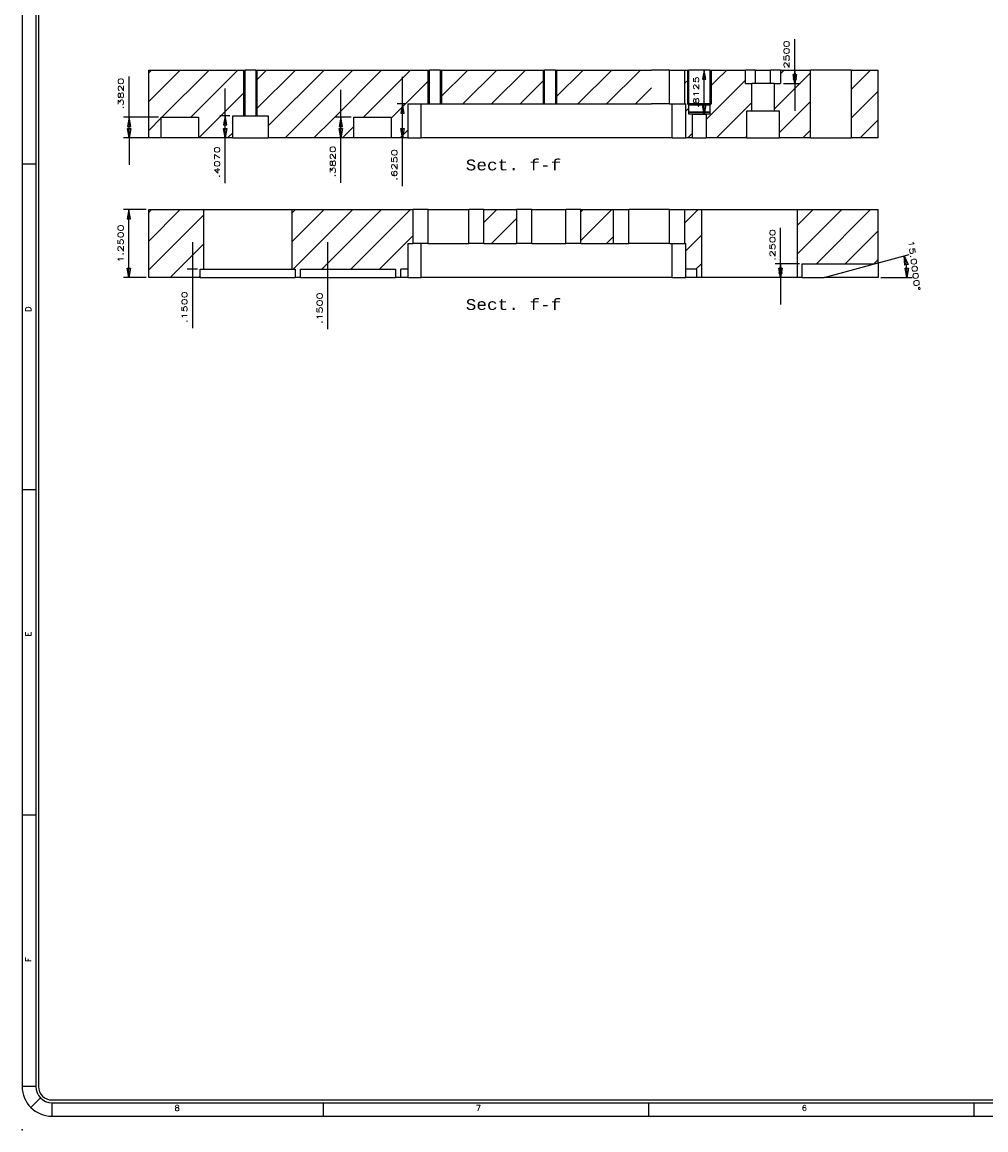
# Model space of a CAD drawing. Header units: inches. Extents: x 3 to 351, y 4 to 271.
# Tile 428 of 530: x 200 to 218, y 154 to 175. Entities that reach past the tile are written whole.
import ezdxf
from ezdxf.enums import TextEntityAlignment as Align

# ---------------------------------------------------------------- set-up
doc = ezdxf.new("R2010")
doc.units = ezdxf.units.IN
doc.header["$LTSCALE"] = 0.5
doc.header["$MEASUREMENT"] = 0
for name, color, linetype in [('MFB', 7, 'Continuous'), ('PLOTVIEW1', 7, 'Continuous'), ('STR_1', 7, 'Continuous')]:
    doc.layers.add(name, color=color, linetype=linetype)
doc.styles.add('VERO0-Simplex', font='simplex_.ttf')
doc.styles.add('VERO2-Courier New', font='cour.ttf')
doc.styles.add('VERO5-RomanD', font='romand__.ttf')

# ---------------------------------------------------------------- blocks, each defined once
blk = doc.blocks.new('ArrowheadClosed')
at = {"color": 0}
for p, q in [((0, 0), (-1, 0.18)), ((-1, 0.18), (-1, -0.18)), ((-1, -0.18), (0, 0))]:
    blk.add_line(p, q, dxfattribs=at)

msp = doc.modelspace()

# ---------------------------------------------------------------- linework, layer by layer
at = {"layer": 'MFB', "color": 56, "linetype": 'Continuous'}
for p, q in [((214.447, 173.934), (214.447, 174.504)), ((202.172, 173.066), (202.172, 173.815)), ((207.215, 173.309), (207.215, 173.809)), ((212.856, 173.934), (212.679, 173.934)), ((212.779, 173.121), (212.779, 173.934)), ((214.237, 173.934), (214.547, 173.934)), ((214.447, 173.684), (214.447, 173.934)), ((203.946, 173.091), (203.946, 173.591)), ((206.079, 173.066), (206.079, 173.566)), ((214.237, 173.684), (214.547, 173.684)), ((214.447, 173.684), (214.447, 173.184)), ((207.262, 173.309), (207.115, 173.309)), ((207.215, 172.684), (207.215, 173.309)), ((202.718, 173.066), (202.072, 173.066)), ((202.172, 172.684), (202.172, 173.066)), ((204.034, 173.091), (203.846, 173.091)), ((203.946, 172.684), (203.946, 173.091)), ((206.268, 173.066), (205.979, 173.066)), ((206.079, 172.684), (206.079, 173.066)), ((212.832, 173.121), (212.679, 173.121)), ((202.718, 172.684), (202.072, 172.684)), ((202.172, 172.684), (202.172, 172.184)), ((204.034, 172.684), (203.846, 172.684)), ((203.946, 171.847), (203.946, 172.684)), ((206.268, 172.684), (205.979, 172.684)), ((206.079, 171.855), (206.079, 172.684)), ((207.262, 172.684), (207.115, 172.684)), ((207.215, 171.796), (207.215, 172.684)), ((202.487, 171.361), (202.069, 171.361)), ((202.169, 170.111), (202.169, 171.361)), ((214.187, 170.361), (214.187, 171.025)), ((203.346, 170.261), (203.346, 170.761)), ((205.838, 170.261), (205.838, 170.761)), ((214.537, 170.361), (214.087, 170.361)), ((214.187, 170.111), (214.187, 170.361)), ((202.487, 170.111), (202.069, 170.111)), ((203.437, 170.261), (203.246, 170.261)), ((203.437, 170.111), (203.246, 170.111)), ((203.346, 170.111), (203.346, 170.261)), ((203.346, 169.174), (203.346, 170.111)), ((205.387, 170.261), (205.938, 170.261)), ((205.387, 170.111), (205.938, 170.111)), ((205.838, 170.111), (205.838, 170.261)), ((205.838, 169.154), (205.838, 170.111)), ((214.537, 170.111), (214.087, 170.111)), ((214.187, 170.111), (214.187, 169.611))]:
    msp.add_line(p, q, dxfattribs=at)
at = {"layer": 'MFB', "color": 190, "linetype": 'Continuous'}
for p, q in [((203.118, 173.934), (202.537, 173.352)), ((202.588, 173.934), (202.537, 173.883)), ((202.537, 172.684), (202.537, 173.934)), ((202.537, 173.934), (203.871, 173.934)), ((203.648, 173.934), (202.78, 173.066)), ((204.179, 173.934), (203.871, 173.626)), ((203.871, 173.934), (204.311, 173.934)), ((204.311, 173.091), (204.311, 173.934)), ((204.512, 173.934), (204.311, 173.934)), ((205.239, 173.934), (204.512, 173.207)), ((204.709, 173.934), (204.512, 173.737)), ((204.512, 173.934), (204.512, 173.091)), ((204.512, 173.934), (205.915, 173.934)), ((205.77, 173.934), (204.74, 172.904)), ((206.83, 173.934), (205.915, 173.018)), ((206.3, 173.934), (205.915, 173.548)), ((205.915, 173.934), (207.145, 173.934)), ((207.361, 173.934), (207.145, 173.718)), ((207.145, 173.934), (207.711, 173.934)), ((207.711, 173.309), (207.711, 173.934)), ((207.912, 173.934), (207.711, 173.934)), ((208.421, 173.934), (207.912, 173.425)), ((207.912, 173.934), (207.912, 173.309)), ((207.912, 173.934), (209.836, 173.934)), ((208.952, 173.934), (208.327, 173.309)), ((209.482, 173.934), (208.857, 173.309)), ((209.836, 173.309), (209.836, 173.934)), ((210.037, 173.934), (209.836, 173.934)), ((210.543, 173.934), (210.037, 173.428)), ((210.037, 173.934), (210.037, 173.309)), ((210.037, 173.934), (211.806, 173.934)), ((211.073, 173.934), (210.448, 173.309)), ((211.603, 173.934), (210.978, 173.309)), ((212.137, 173.934), (211.806, 173.934)), ((212.137, 173.934), (212.417, 173.934)), ((212.417, 173.934), (212.417, 173.309)), ((212.417, 173.934), (212.492, 173.934)), ((212.492, 173.309), (212.492, 173.934)), ((212.882, 173.934), (212.492, 173.934)), ((212.882, 173.934), (212.882, 173.309)), ((212.882, 173.934), (212.994, 173.934)), ((213.194, 173.934), (212.994, 173.733)), ((212.994, 173.934), (213.537, 173.934)), ((213.537, 173.684), (213.537, 173.934)), ((213.724, 173.934), (213.537, 173.934)), ((213.724, 173.934), (213.999, 173.934)), ((214.187, 173.934), (213.999, 173.934)), ((214.737, 173.885), (214.065, 173.213)), ((214.255, 173.934), (214.187, 173.866)), ((214.187, 173.934), (214.187, 173.684)), ((214.187, 173.934), (214.737, 173.934)), ((214.737, 172.684), (214.737, 173.934)), ((215.487, 173.934), (214.737, 173.934)), ((215.846, 173.934), (215.487, 173.575)), ((215.487, 173.934), (215.487, 172.684)), ((215.487, 173.934), (215.987, 173.934)), ((215.987, 172.684), (215.987, 173.934)), ((203.871, 173.626), (203.311, 173.066)), ((207.145, 173.718), (206.493, 173.066)), ((207.711, 173.754), (207.145, 173.187)), ((209.836, 173.758), (209.387, 173.309)), ((211.806, 173.606), (211.509, 173.309)), ((212.492, 173.761), (212.417, 173.687)), ((212.994, 173.733), (212.882, 173.622)), ((213.537, 173.746), (212.994, 173.203)), ((213.537, 173.684), (213.659, 173.684)), ((213.659, 173.184), (213.659, 173.684)), ((214.065, 173.684), (213.659, 173.684)), ((214.065, 173.684), (214.065, 173.184)), ((214.065, 173.684), (214.187, 173.684)), ((204.311, 173.536), (203.871, 173.095)), ((205.915, 173.548), (205.05, 172.684)), ((215.987, 173.544), (215.487, 173.044)), ((207.145, 173.187), (207.006, 173.048)), ((207.312, 173.309), (207.312, 172.684)), ((207.312, 173.309), (207.711, 173.309)), ((207.711, 173.309), (207.912, 173.309)), ((207.912, 173.309), (209.836, 173.309)), ((209.836, 173.309), (210.037, 173.309)), ((210.037, 173.309), (211.806, 173.309)), ((212.137, 173.309), (211.806, 173.309)), ((212.137, 173.309), (212.417, 173.309)), ((212.417, 173.309), (212.437, 173.309)), ((212.437, 172.684), (212.437, 173.309)), ((212.492, 173.231), (212.437, 173.176)), ((212.492, 173.159), (212.492, 173.309)), ((212.492, 173.158), (212.492, 173.159)), ((212.882, 173.159), (212.492, 173.159)), ((212.492, 173.158), (212.882, 173.158)), ((212.492, 173.121), (212.492, 173.158)), ((212.994, 173.203), (212.812, 173.021)), ((212.882, 173.309), (212.882, 173.159)), ((212.882, 173.159), (212.882, 173.158)), ((212.882, 173.158), (212.882, 173.121)), ((213.659, 173.337), (213.005, 172.684)), ((213.565, 172.684), (213.565, 173.184)), ((213.565, 173.184), (213.659, 173.184)), ((213.659, 173.184), (214.065, 173.184)), ((214.065, 173.184), (214.159, 173.184)), ((214.737, 173.355), (214.159, 172.777)), ((214.159, 173.184), (214.159, 172.684)), ((202.768, 173.053), (202.537, 172.822)), ((202.768, 172.684), (202.768, 173.066)), ((202.768, 173.066), (203.456, 173.066)), ((203.456, 173.066), (203.456, 172.684)), ((203.871, 173.095), (203.459, 172.684)), ((204.084, 172.684), (204.084, 173.091)), ((204.084, 173.091), (204.311, 173.091)), ((204.311, 173.091), (204.512, 173.091)), ((204.512, 173.091), (204.74, 173.091)), ((204.74, 173.091), (204.74, 172.684)), ((205.915, 173.018), (205.58, 172.684)), ((206.318, 172.684), (206.318, 173.066)), ((206.318, 173.066), (207.006, 173.066)), ((207.006, 173.066), (207.006, 172.684)), ((212.556, 173.121), (212.492, 173.121)), ((212.562, 173.118), (212.556, 173.121)), ((212.817, 173.121), (212.556, 173.121)), ((212.562, 172.684), (212.562, 173.118)), ((212.562, 173.118), (212.812, 173.118)), ((212.817, 173.121), (212.812, 173.118)), ((212.812, 173.118), (212.812, 172.684)), ((212.882, 173.121), (212.817, 173.121)), ((215.987, 173.014), (215.656, 172.684)), ((204.084, 172.778), (203.989, 172.684)), ((206.318, 172.891), (206.111, 172.684)), ((207.312, 172.824), (207.171, 172.684)), ((212.562, 172.771), (212.475, 172.684)), ((214.737, 172.825), (214.596, 172.684)), ((202.768, 172.684), (202.537, 172.684)), ((203.456, 172.684), (202.768, 172.684)), ((203.871, 172.684), (203.456, 172.684)), ((204.084, 172.684), (203.871, 172.684)), ((204.084, 172.684), (204.74, 172.684)), ((205.915, 172.684), (204.74, 172.684)), ((206.318, 172.684), (205.915, 172.684)), ((207.006, 172.684), (206.318, 172.684)), ((207.145, 172.684), (207.006, 172.684)), ((207.312, 172.684), (207.145, 172.684)), ((207.312, 172.684), (207.562, 172.684)), ((212.187, 172.684), (207.562, 172.684)), ((212.187, 172.684), (212.437, 172.684)), ((212.562, 172.684), (212.437, 172.684)), ((212.562, 172.684), (212.812, 172.684)), ((212.994, 172.684), (212.812, 172.684)), ((213.565, 172.684), (212.994, 172.684)), ((213.565, 172.713), (213.535, 172.684)), ((213.565, 172.684), (214.159, 172.684)), ((214.737, 172.684), (214.159, 172.684)), ((214.737, 172.684), (215.487, 172.684)), ((215.987, 172.684), (215.487, 172.684)), ((203.118, 171.361), (202.537, 170.78)), ((202.588, 171.361), (202.537, 171.31)), ((202.537, 170.111), (202.537, 171.361)), ((202.537, 171.361), (203.55, 171.361)), ((203.55, 170.261), (203.55, 171.361)), ((203.55, 171.361), (205.174, 171.361)), ((205.77, 171.361), (205.174, 170.765)), ((205.239, 171.361), (205.174, 171.295)), ((205.174, 171.361), (205.174, 170.261)), ((205.174, 171.361), (207.407, 171.361)), ((206.3, 171.361), (205.2, 170.261)), ((206.83, 171.361), (205.73, 170.261)), ((207.361, 171.361), (206.261, 170.261)), ((207.407, 171.361), (207.407, 170.736)), ((207.687, 171.361), (207.407, 171.361)), ((207.687, 171.361), (208.437, 171.361)), ((208.717, 171.361), (208.437, 171.361)), ((208.952, 171.361), (208.717, 171.126)), ((208.717, 170.736), (208.717, 171.361)), ((208.717, 171.361), (209.319, 171.361)), ((209.319, 171.361), (209.319, 170.736)), ((209.599, 171.361), (209.319, 171.361)), ((209.599, 171.361), (210.224, 171.361)), ((210.504, 171.361), (210.224, 171.361)), ((211.073, 171.361), (210.504, 170.792)), ((210.543, 171.361), (210.504, 171.322)), ((210.504, 170.736), (210.504, 171.361)), ((210.504, 171.361), (211.107, 171.361)), ((211.107, 170.736), (211.107, 171.361)), ((211.107, 171.361), (211.387, 171.361)), ((212.137, 171.361), (211.387, 171.361)), ((212.137, 171.361), (212.417, 171.361)), ((212.664, 171.361), (212.417, 171.114)), ((212.417, 171.361), (212.417, 170.736)), ((212.417, 171.361), (212.732, 171.361)), ((212.732, 170.111), (212.732, 171.361)), ((212.732, 171.361), (214.492, 171.361)), ((215.315, 171.361), (214.492, 170.537)), ((214.785, 171.361), (214.492, 171.067)), ((214.492, 171.361), (214.492, 170.111)), ((214.492, 171.361), (215.987, 171.361)), ((215.846, 171.361), (214.846, 170.361)), ((215.987, 170.379), (215.987, 171.361)), ((203.55, 171.262), (202.537, 170.249)), ((209.319, 171.198), (208.857, 170.736)), ((215.987, 170.971), (215.376, 170.361)), ((203.55, 170.732), (202.929, 170.111)), ((207.407, 170.877), (206.791, 170.261)), ((207.312, 170.736), (207.407, 170.736)), ((207.312, 170.736), (207.312, 170.261)), ((207.687, 170.736), (207.407, 170.736)), ((207.687, 170.736), (208.437, 170.736)), ((208.717, 170.736), (208.437, 170.736)), ((208.717, 170.736), (209.319, 170.736)), ((209.599, 170.736), (209.319, 170.736)), ((209.599, 170.736), (210.224, 170.736)), ((210.504, 170.736), (210.224, 170.736)), ((210.504, 170.736), (211.107, 170.736)), ((211.107, 170.864), (210.978, 170.736)), ((211.107, 170.736), (211.387, 170.736)), ((212.137, 170.736), (211.387, 170.736)), ((212.137, 170.736), (212.417, 170.736)), ((212.417, 170.736), (212.437, 170.736)), ((212.732, 170.898), (212.437, 170.603)), ((212.437, 170.261), (212.437, 170.736)), ((212.732, 170.368), (212.625, 170.261)), ((214.587, 170.111), (214.587, 170.361)), ((214.587, 170.361), (215.92, 170.361)), ((214.987, 170.111), (215.92, 170.361)), ((215.987, 170.441), (215.906, 170.361)), ((215.92, 170.361), (215.987, 170.379)), ((215.987, 170.379), (215.987, 170.111)), ((203.487, 170.111), (202.537, 170.111)), ((203.487, 170.139), (203.459, 170.111)), ((203.487, 170.261), (203.55, 170.261)), ((203.487, 170.111), (203.487, 170.261)), ((203.487, 170.111), (205.237, 170.111)), ((203.55, 170.261), (205.174, 170.261)), ((205.174, 170.261), (205.237, 170.261)), ((205.237, 170.261), (205.237, 170.111)), ((205.337, 170.111), (205.237, 170.111)), ((205.337, 170.111), (205.337, 170.261)), ((205.337, 170.261), (207.087, 170.261)), ((205.337, 170.111), (207.087, 170.111)), ((207.087, 170.261), (207.087, 170.111)), ((207.187, 170.111), (207.087, 170.111)), ((207.187, 170.126), (207.171, 170.111)), ((207.187, 170.111), (207.187, 170.261)), ((207.312, 170.261), (207.187, 170.261)), ((207.312, 170.111), (207.187, 170.111)), ((207.312, 170.261), (207.312, 170.111)), ((207.312, 170.111), (207.562, 170.111)), ((212.187, 170.111), (207.562, 170.111)), ((212.187, 170.111), (212.437, 170.111)), ((212.437, 170.111), (212.437, 170.261)), ((212.637, 170.261), (212.437, 170.261)), ((212.637, 170.111), (212.437, 170.111)), ((212.637, 170.261), (212.637, 170.111)), ((212.732, 170.111), (212.637, 170.111)), ((214.492, 170.111), (212.732, 170.111)), ((214.587, 170.111), (214.492, 170.111)), ((214.587, 170.111), (214.987, 170.111)), ((215.987, 170.111), (214.987, 170.111))]:
    msp.add_line(p, q, dxfattribs=at)
at = {"layer": 'MFB', "color": 2, "linetype": 'Continuous'}
for p, q in [((204.287, 173.091), (204.287, 173.934)), ((204.537, 173.091), (204.537, 173.934)), ((207.687, 173.309), (207.687, 173.934)), ((207.937, 173.309), (207.937, 173.934)), ((209.812, 173.309), (209.812, 173.934)), ((210.062, 173.309), (210.062, 173.934)), ((212.468, 173.934), (212.468, 173.309)), ((212.906, 173.934), (212.906, 173.309)), ((212.468, 173.309), (212.906, 173.309)), ((212.492, 173.285), (212.468, 173.309)), ((212.882, 173.285), (212.492, 173.285)), ((212.882, 173.285), (212.906, 173.309))]:
    msp.add_line(p, q, dxfattribs=at)
at = {"layer": 'MFB', "color": 96, "linetype": 'Continuous'}
for p, q in [((212.137, 173.309), (212.137, 173.934)), ((213.724, 173.684), (213.724, 173.934)), ((213.999, 173.684), (213.999, 173.934)), ((207.562, 172.684), (207.562, 173.309)), ((212.187, 172.684), (212.187, 173.309)), ((212.882, 173.309), (212.492, 173.309)), ((207.687, 170.736), (207.687, 171.361)), ((208.437, 170.736), (208.437, 171.361)), ((209.599, 170.736), (209.599, 171.361)), ((210.224, 170.736), (210.224, 171.361)), ((211.387, 170.736), (211.387, 171.361)), ((212.137, 170.736), (212.137, 171.361)), ((207.562, 170.111), (207.562, 170.736)), ((212.187, 170.111), (212.187, 170.736))]:
    msp.add_line(p, q, dxfattribs=at)
at = {"layer": 'PLOTVIEW1', "color": 97, "linetype": 'Continuous'}
for p, q in [((200.202, 189.198), (200.202, 155.198)), ((200.452, 189.198), (200.452, 155.198)), ((200.502, 189.198), (200.502, 155.198)), ((200.452, 172.198), (200.202, 172.198)), ((200.452, 166.198), (200.202, 166.198)), ((200.452, 160.198), (200.202, 160.198)), ((200.452, 155.198), (200.202, 155.198)), ((200.54, 154.985), (200.363, 154.809)), ((200.752, 154.948), (246.752, 154.948)), ((200.752, 154.898), (246.752, 154.898)), ((200.752, 154.898), (200.752, 154.648)), ((205.752, 154.898), (205.752, 154.648)), ((211.752, 154.898), (211.752, 154.648)), ((217.752, 154.898), (217.752, 154.648)), ((200.752, 154.648), (246.752, 154.648))]:
    msp.add_line(p, q, dxfattribs=at)
for radius in [0.55, 0.3, 0.25]:
    msp.add_arc((200.752, 155.198), radius, 180, 270, dxfattribs=at)
at = {"layer": 'PLOTVIEW1', "color": 56, "linetype": 'Continuous'}
msp.add_point((200.202, 154.398), dxfattribs=at)
at = {"layer": 'STR_1', "color": 56, "linetype": 'Continuous'}
for p, q in [((215.968, 170.374), (216.56, 170.532)), ((216.037, 170.111), (216.615, 170.111))]:
    msp.add_line(p, q, dxfattribs=at)
at = {"layer": 'STR_1', "color": 56, "linetype": 'Continuous', "extrusion": (0, 0, -1)}
msp.add_arc((-214.987, 170.111), 1.529, 165, 180, dxfattribs=at)

# ---------------------------------------------------------------- block references
at = {"layer": 'MFB', "color": 56, "linetype": 'Continuous', "xscale": 0.170138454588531, "yscale": 0.170138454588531, "zscale": 0.170138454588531, "rotation": 90}
for p in [(212.779, 173.934), (214.447, 173.934), (207.215, 173.309), (202.172, 173.066), (203.946, 173.091), (206.079, 173.066), (202.169, 171.361), (214.187, 170.361)]:
    msp.add_blockref('ArrowheadClosed', p, dxfattribs=at)
at = {"layer": 'MFB', "color": 56, "linetype": 'Continuous', "extrusion": (0, 0, -1), "xscale": 0.170138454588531, "yscale": 0.170138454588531, "zscale": 0.170138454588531, "rotation": 270}
for p in [(-214.447, 173.684), (-212.779, 173.121), (-202.172, 172.684), (-203.946, 172.684), (-206.079, 172.684), (-207.215, 172.684), (-202.169, 170.111), (-214.187, 170.111)]:
    msp.add_blockref('ArrowheadClosed', p, dxfattribs=at)
at = {"layer": 'STR_1', "color": 56, "linetype": 'Continuous', "extrusion": (0, 0, -1), "xscale": 0.170138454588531, "yscale": 0.170138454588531, "zscale": 0.170138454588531}
for p, rotation in [((-216.463, 170.506), 75.00000000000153), ((-216.515, 170.111), 270)]:
    msp.add_blockref('ArrowheadClosed', p, dxfattribs=dict(at, rotation=rotation))

# ---------------------------------------------------------------- texts
at = {"layer": 'MFB', "color": 7, "linetype": 'Continuous', "style": 'VERO0-Simplex'}
for s, width, p, p2 in [('.2500', 1.376302, (214.347, 173.899), (214.347, 174.479)), ('.3820', 1.376302, (202.072, 173.21), (202.072, 173.79)), ('.8125', 1.440535, (212.679, 173.237), (212.679, 173.817)), ('.4070', 1.376302, (203.846, 171.947), (203.846, 172.527)), ('.3820', 1.376302, (205.979, 171.955), (205.979, 172.535)), ('.6250', 1.376302, (207.115, 171.896), (207.115, 172.476)), ('1.2500', 1.410379, (202.069, 170.386), (202.069, 171.086)), ('.2500', 1.376302, (214.087, 170.42), (214.087, 171)), ('.1500', 1.440535, (203.246, 169.274), (203.246, 169.854)), ('.1500', 1.440535, (205.738, 169.254), (205.738, 169.834))]:
    msp.add_text(s, height=0.1, rotation=90, dxfattribs=dict(at, width=width)).set_placement(p, p2, align=Align.FIT)
at = {"layer": 'MFB', "color": 7, "linetype": 'Continuous', "style": 'VERO2-Courier New', "width": 0.932229}
for p, p2 in [((208.381, 172.084), (210.143, 172.084)), ((208.381, 169.511), (210.143, 169.511))]:
    msp.add_text('Sect. f-f', height=0.2, dxfattribs=at).set_placement(p, p2, align=Align.FIT)
at = {"layer": 'PLOTVIEW1', "color": 56, "linetype": 'Continuous', "style": 'VERO5-RomanD'}
for s, width, p, p2 in [('D', 1.001727, (200.366, 169.476), (200.366, 169.574)), ('E', 1.001635, (200.366, 163.49), (200.366, 163.579)), ('F', 1.000299, (200.366, 157.492), (200.366, 157.577))]:
    msp.add_text(s, height=0.1, rotation=90, dxfattribs=dict(at, width=width)).set_placement(p, p2, align=Align.FIT)
at = {"layer": 'PLOTVIEW1', "color": 56, "linetype": 'Continuous', "style": 'VERO5-RomanD', "width": 1.000527}
for s, p, p2 in [('8', (203.013, 154.75), (203.107, 154.75)), ('7', (208.568, 154.75), (208.662, 154.75)), ('6', (214.577, 154.75), (214.671, 154.75))]:
    msp.add_text(s, height=0.1, dxfattribs=at).set_placement(p, p2, align=Align.FIT)
at = {"layer": 'STR_1', "color": 7, "linetype": 'Continuous', "style": 'VERO0-Simplex', "width": 1.329011}
msp.add_text('15.0000%%d', height=0.1, rotation=277.5, dxfattribs=at).set_placement((216.54, 170.789), (216.663, 169.857), align=Align.FIT)

doc.saveas('drawing.dxf')
